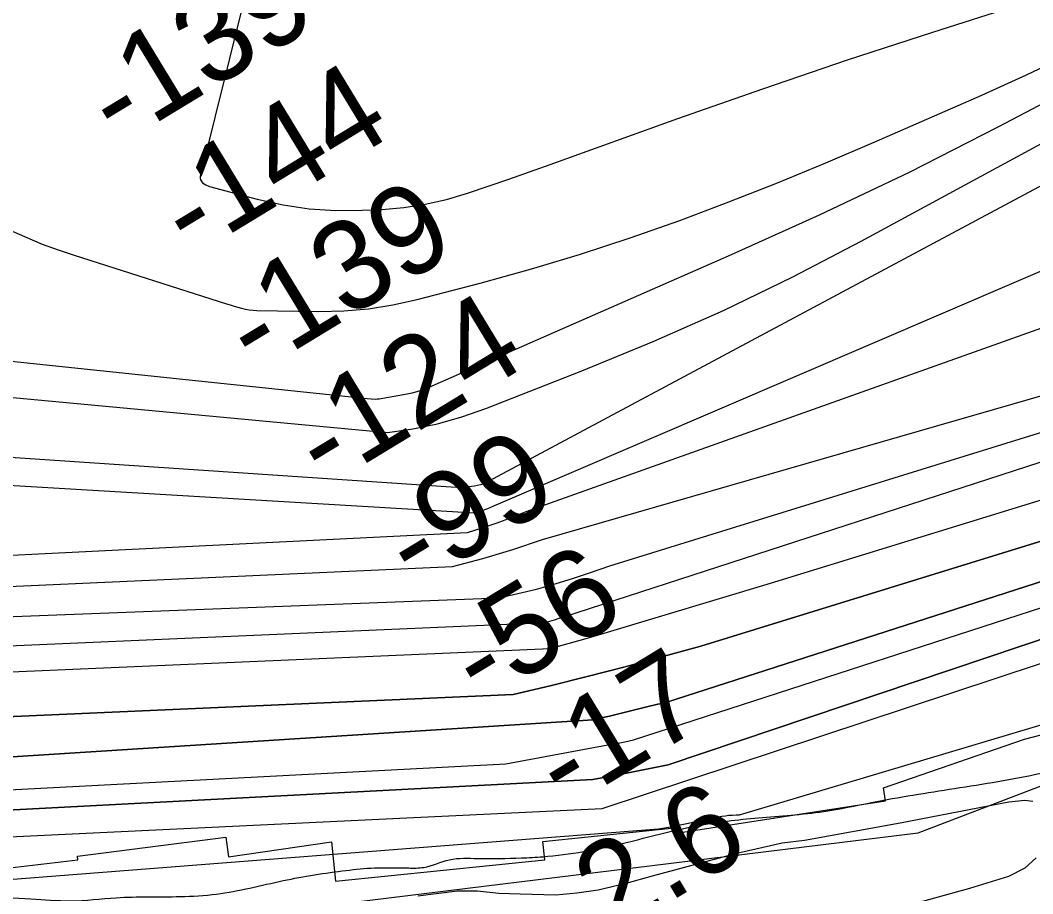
# Model space of a CAD drawing. Extents: x 3855477 to 3893699, y 299188 to 325115.
# Drawn here: x 3872030 to 3872790, y 310261 to 310916 of the extents above; entities that cross this region are included whole.
import ezdxf

# ---------------------------------------------------------------- set-up
doc = ezdxf.new("R2010")
doc.units = 0
for name, color, linetype in [('V-RIVR-EDGE', 7, 'Continuous'), ('V-RIVR-RANG', 7, 'Continuous'), ('V-RRAP-FSHR', 7, 'Continuous'), ('V-RRAP-RVMT', 7, 'Continuous'), ('V-SITE-VEGE', 7, 'Continuous'), ('V-TOPO-DPTH', 7, 'Continuous'), ('V-TOPO-MAJR', 7, 'Continuous'), ('V-TOPO-MINR', 7, 'Continuous'), ('V-TOPO-WATR', 7, 'Continuous')]:
    doc.layers.add(name, color=color, linetype=linetype)

msp = doc.modelspace()

# ---------------------------------------------------------------- linework, layer by layer
at = {"layer": 'V-RIVR-EDGE'}
msp.add_spline([(3863207.1, 312832.25), (3863229.9, 312820.54), (3863243.47, 312811.76), (3863252.19, 312800.57), (3863256.05, 312790.36), (3863257.97, 312782.1), (3863257.45, 312769.48), (3863258.42, 312767.05), (3863259.86, 312761.21), (3863272.46, 312751.96), (3863294.77, 312738.3), (3863304.95, 312730.51), (3863319.49, 312720.27), (3863340.83, 312706.14), (3863351.98, 312701.74), (3863367.01, 312691.02), (3863378.16, 312682.74), (3863401.93, 312671.02), (3863427.15, 312656.39), (3863482.42, 312619.34), (3863528.48, 312589.12), (3863577.45, 312559.86), (3863604.12, 312542.31), (3863636.6, 312517.47), (3863649.69, 312508.21), (3863660.36, 312503.81), (3863682.66, 312489.67), (3863711.27, 312471.63), (3863738.91, 312455.54), (3863758.31, 312443.83), (3863780.13, 312431.15), (3863800.49, 312415.08), (3863816.98, 312406.78), (3863839.77, 312392.16), (3863862.07, 312377.53), (3863889.7, 312359.01), (3863936.74, 312330.24), (3863968.73, 312306.85), (3863983.76, 312297.1), (3864001.71, 312287.34), (3864027.41, 312273.68), (3864050.21, 312262.46), (3864086.1, 312242.94), (3864114.24, 312230.73), (3864161.77, 312206.82), (3864218.53, 312183.37), (3864252, 312168.72), (3864285.95, 312149.21), (3864306.8, 312137.5), (3864333.48, 312126.26), (3864359.68, 312113.57), (3864405.27, 312090.64), (3864433.41, 312079.88), (3864480.47, 312059.86), (3864519.76, 312042.76), (3864559.54, 312026.64), (3864597.38, 312010.03), (3864673.54, 311974.88), (3864716.23, 311957.29), (3864748.25, 311942.64), (3864782.21, 311928.47), (3864814.72, 311917.22), (3864837.52, 311908.43), (3864857.41, 311899.15), (3864870.99, 311891.83), (3864889.42, 311885.47), (3864901.55, 311881.07), (3864917.56, 311873.75), (3864943.28, 311863.97), (3864968.02, 311853.23), (3864991.31, 311844.43), (3865007.8, 311838.56), (3865027.21, 311829.77), (3865055.83, 311817.56), (3865074.26, 311810.23), (3865099.49, 311798.03), (3865169.34, 311767.26), (3865206.7, 311751.14), (3865252.77, 311727.23), (3865287.7, 311710.63), (3865320.2, 311696.47), (3865350.76, 311682.79), (3865409.45, 311654), (3865441.46, 311635.95), (3865468.12, 311618.4), (3865502.54, 311593.55), (3865519.03, 311581.85), (3865540.84, 311565.77), (3865562.17, 311550.66), (3865593.2, 311530.68), (3865614.52, 311512.66), (3865636.34, 311497.06), (3865660.58, 311479.52), (3865674.14, 311466.86), (3865694.5, 311450.78), (3865723.59, 311431.29), (3865765.78, 311405.44), (3865794.87, 311386.92), (3865822.5, 311368.39), (3865843.85, 311357.17), (3865860.82, 311347.42), (3865894.77, 311332.28), (3865922.91, 311321.04), (3865957.36, 311306.87), (3865986.95, 311294.17), (3866029.16, 311278.04), (3866067.01, 311265.32), (3866101.46, 311251.64), (3866129.6, 311241.86), (3866147.56, 311237.93), (3866169.4, 311232.04), (3866197.54, 311224.2), (3866231.02, 311212.95), (3866265.48, 311203.15), (3866285.86, 311197.28), (3866331.96, 311184.05), (3866359.13, 311172.81), (3866380.97, 311168.39), (3866393.59, 311165.93), (3866400.87, 311160.57), (3866406.69, 311158.61), (3866430.46, 311150.3), (3866466.37, 311139.04), (3866495.49, 311132.17), (3866528.98, 311121.89), (3866564.41, 311113.06), (3866587.21, 311105.72), (3866615.85, 311098.85), (3866658.07, 311087.09), (3866694.46, 311075.34), (3866714.36, 311068.5), (3866741.53, 311059.2), (3866767.26, 311055.74), (3866784.73, 311052.3), (3866816.28, 311042.02), (3866834.71, 311036.15), (3866869.17, 311024.41), (3866903.13, 311013.15), (3866908.46, 311009.25), (3866908.94, 311004.4), (3866908.93, 311002.45), (3866903.59, 311000.52), (3866900.18, 310996.65), (3866897.73, 310988.88), (3866897.73, 310988.4), (3866901.6, 310984.5), (3866906.94, 310981.09), (3866918.59, 310978.15), (3866929.75, 310976.18), (3866933.64, 310977.14), (3866939.49, 310985.38), (3866939.01, 310987.81), (3866937.55, 310989.76), (3866932.7, 310990.74), (3866923.96, 310991.73), (3866922.51, 310993.68), (3866920.58, 310999.03), (3866921.07, 311001.94), (3866923.99, 311002.9), (3866927.39, 311002.89), (3866930.79, 311002.89), (3866947.29, 310999.93), (3866980.29, 310990.62), (3867010.38, 310980.35), (3867026.39, 310974.48), (3867063.28, 310966.14), (3867093.35, 310953.43), (3867109.38, 310952.91), (3867128.79, 310946.06), (3867179.74, 310930.88), (3867221.47, 310918.15), (3867256.89, 310905.44), (3867293.29, 310893.21), (3867338.42, 310879.98), (3867369.96, 310870.68), (3867412.18, 310857.95), (3867470.89, 310839.35), (3867485.94, 310835.43), (3867499.05, 310836.85), (3867515.1, 310844.58), (3867536.99, 310860.55), (3867550.62, 310874.12), (3867558.43, 310888.67), (3867566.23, 310900.79), (3867574.99, 310909.51), (3867591.04, 310918.7), (3867596.87, 310919.17), (3867603.67, 310919.15), (3867628.42, 310912.29), (3867660.93, 310901.04), (3867685.19, 310890.78), (3867709.45, 310883.44), (3867736.15, 310878.51), (3867759.93, 310872.14), (3867775.94, 310868.22), (3867791.46, 310859.44), (3867808.43, 310849.2), (3867829.29, 310839.43), (3867855.98, 310830.14), (3867883.15, 310819.87), (3867902.07, 310812.54), (3867927.77, 310798.88), (3867944.75, 310788.64), (3867961.24, 310779.86), (3867985.98, 310770.57), (3867999.08, 310765.2), (3868011.21, 310759.83), (3868025.76, 310751.53), (3868036.42, 310744.71), (3868050.98, 310738.84), (3868071.35, 310731.02), (3868087.37, 310727.1), (3868111.65, 310724.61), (3868125.24, 310721.18), (3868147.07, 310712.38), (3868174.73, 310704.06), (3868197.53, 310695.75), (3868214.51, 310689.88), (3868239.25, 310677.19), (3868260.6, 310670.82), (3868284.39, 310666.39), (3868316.91, 310659.51), (3868344.09, 310653.62), (3868376.61, 310646.74), (3868410.11, 310641.32), (3868440.2, 310636.87), (3868468.84, 310632.43), (3868492.15, 310629.46), (3868518.36, 310623.08), (3868536.81, 310623.03), (3868547.5, 310623.49), (3868562.54, 310620.54), (3868580.98, 310615.15), (3868596.52, 310614.14), (3868609.13, 310608.77), (3868621.28, 310608.74), (3868632.93, 310606.77), (3868646.03, 310603.34), (3868659.62, 310598.93), (3868680.48, 310591.6), (3868697.95, 310586.7), (3868708.15, 310587.64), (3868719.32, 310587.62), (3868733.4, 310585.64), (3868758.15, 310579.75), (3868781.45, 310573.87), (3868804.75, 310569.92), (3868819.79, 310566), (3868824.16, 310565.99), (3868832.91, 310567.91), (3868838.74, 310567.9), (3868853.79, 310568.34), (3868866.9, 310566.37), (3868878.06, 310563.91), (3868891.66, 310564.37), (3868904.29, 310564.33), (3868919.83, 310562.84), (3868941.18, 310556.47), (3868965.45, 310550.59), (3869003.79, 310543.69), (3869038.26, 310539.72), (3869049.91, 310537.75), (3869068.35, 310532.36), (3869091.66, 310530.85), (3869110.6, 310529.34), (3869128.56, 310526.39), (3869142.14, 310518.58), (3869157.65, 310506.89), (3869177.03, 310489.84), (3869190.12, 310479.13), (3869202.24, 310469.87), (3869217.27, 310463.03), (3869242.99, 310454.72), (3869275.02, 310445.89), (3869292.98, 310441.48), (3869305.61, 310442.42), (3869320.65, 310438.5), (3869355.6, 310430.64), (3869392, 310421.32), (3869425, 310412.5), (3869458.47, 310398.82), (3869488.06, 310385.15), (3869524.93, 310367.09), (3869555.97, 310351.96), (3869578.28, 310338.79), (3869601.56, 310328.54), (3869624.37, 310322.17), (3869655.92, 310315.77), (3869691.36, 310308.89), (3869727.76, 310299.57), (3869752.51, 310295.14), (3869779.21, 310289.73), (3869816.1, 310283.33), (3869843.77, 310279.37), (3869864.64, 310274.47), (3869888.9, 310264.69), (3869906.36, 310256.88), (3869925.78, 310252.46), (3869942.27, 310244.65), (3869966.04, 310233.42), (3869989.33, 310228.02), (3870019.42, 310219.21), (3870039.33, 310217.21), (3870097.58, 310207.36), (3870123.31, 310204.87), (3870164.57, 310196.51), (3870192.73, 310192.07), (3870226.71, 310187.61), (3870265.07, 310185.09), (3870295.66, 310184.04), (3870321.89, 310184.95), (3870353.46, 310186.33), (3870391.33, 310183.81), (3870439.4, 310181.26), (3870483.59, 310179.69), (3870533.12, 310177.14), (3870576.34, 310177.52), (3870605.97, 310177.93), (3870635.1, 310178.35), (3870679.78, 310176.29), (3870709.4, 310177.68), (3870754.57, 310179.99), (3870836.67, 310189.99), (3870888.15, 310191.32), (3870912.44, 310192.72), (3870946.44, 310195.06), (3870977.53, 310199.35), (3871022.23, 310209.44), (3871049.94, 310218.6), (3871070.83, 310224.86), (3871091.71, 310224.81), (3871110.65, 310223.79), (3871127.64, 310219.86), (3871149.47, 310210.1), (3871180.03, 310195.94), (3871198.46, 310187.64), (3871229.52, 310178.82), (3871247, 310177.32), (3871265.94, 310176.3), (3871287.78, 310173.33), (3871310.6, 310170.85), (3871328.56, 310167.41), (3871341.18, 310165.92), (3871353.81, 310165.4), (3871367.9, 310169.25), (3871397.54, 310175.98), (3871415.03, 310178.36), (3871443.69, 310181.69), (3871467.01, 310183.57), (3871496.64, 310185.93), (3871534.04, 310188.75), (3871547.64, 310190.66), (3871571.93, 310194.48), (3871607.88, 310199.74), (3871648.21, 310206.44), (3871686.11, 310215.08), (3871735.18, 310226.13), (3871771.63, 310234.78), (3871791.05, 310234.74), (3871801.26, 310238.6), (3871824.1, 310243.4), (3871860.54, 310252.05), (3871894.55, 310256.33), (3871929.03, 310257.71), (3871967.4, 310258.58), (3872001.39, 310258.01), (3872037.81, 310256.95), (3872067.43, 310255.42), (3872101.91, 310257.76), (3872149.99, 310258.62), (3872177.19, 310260.49), (3872227.24, 310270.57), (3872274.36, 310278.22), (3872295.74, 310280.11), (3872312.25, 310280.07), (3872321.48, 310280.05), (3872332.65, 310280.5), (3872352.09, 310286.28), (3872372.97, 310287.2), (3872405.99, 310287.61), (3872422.02, 310288.54), (3872452.63, 310292.35), (3872488.1, 310300.03), (3872537.17, 310311.56), (3872583.81, 310317.76), (3872632.87, 310322.5), (3872668.83, 310329.21), (3872731.01, 310339.74), (3872796.12, 310351.23), (3872849.08, 310364.21), (3872896.22, 310376.72), (3872941.91, 310393.61), (3872970.6, 310407.62), (3873015.32, 310426.45), (3873066.38, 310453.03), (3873096.04, 310468.5), (3873133.96, 310485.4), (3873164.6, 310501.84), (3873227.81, 310533.73), (3873273.03, 310558.39), (3873325.55, 310585.94), (3873391.68, 310620.74), (3873435.45, 310646.86), (3873470.95, 310665.22), (3873502.08, 310685.06), (3873530.77, 310699.56), (3873577.92, 310719.35), (3873620.71, 310740.61), (3873650.86, 310754.62), (3873683.44, 310774.45), (3873708.26, 310795.27), (3873753.02, 310827.21), (3873787.58, 310858.21), (3873822.14, 310892.6), (3873850.36, 310914.39), (3873872.25, 310928.42), (3873893.66, 310947.3), (3873917.02, 310966.19), (3873944.27, 310988.94), (3873975.42, 311014.6), (3874011.42, 311043.17), (3874039.17, 311069.32), (3874068.88, 311102.76), (3874102.98, 311145.41), (3874137.56, 311188.06), (3874145.83, 311194.84), (3874157.5, 311200.15), (3874165.27, 311200.62), (3874172.56, 311200.11), (3874181.27, 311186.5), (3874183.22, 311173.88)], degree=3, dxfattribs=at)
at = {"layer": 'V-RRAP-FSHR'}
msp.add_lwpolyline([(3871160.36, 310198.85), (3872092.5, 310231.31), (3872703.68, 310306.49), (3873146.67, 310475.73), (3873720.65, 310781.07), (3874126.75, 311113.14), (3874653.73, 311681.26), (3875054, 312163.98), (3875195.62, 312370.2), (3875335.24, 312573.22), (3875624.3, 313104.41), (3875810.72, 313383.2), (3876574.37, 314316.24), (3876903.08, 314785.64), (3877140.93, 315153.85), (3877550.36, 315647.05), (3877883.87, 315859.32), (3878150.68, 316128.55), (3878406.81, 316465.09), (3878702.97, 316767.97), (3879162.98, 317098.83), (3879505.75, 317328.5)], dxfattribs=at)
at = {"layer": 'V-RRAP-RVMT'}
msp.add_lwpolyline([(3871932.55, 310269.64), (3872073.19, 310286.3), (3872072.87, 310289.02), (3872184.14, 310303.19), (3872186.3, 310288.44), (3872263.53, 310299.78), (3872266.56, 310270.1), (3872423.54, 310286.1), (3872422.04, 310300.01), (3872523.32, 310310.51), (3872523.96, 310306.39), (3872679.14, 310330.47), (3872677.63, 310340.18), (3872783.59, 310376.86), (3872839.39, 310391.23)], dxfattribs=at)
at = {"layer": 'V-SITE-VEGE'}
for points in [[(3872328.29, 310259.07), (3872357.74, 310262.94), (3872373.04, 310262.81), (3872389.07, 310261.06), (3872404.96, 310260.72), (3872431.76, 310259.9), (3872447.51, 310261.35), (3872463.59, 310263.78), (3872484.73, 310268.72), (3872504.29, 310274.11), (3872567.67, 310291.12), (3872601.62, 310298.89), (3872618.39, 310300.9), (3872690.37, 310313.84), (3872771.9, 310329.73), (3872783.87, 310331), (3872789.91, 310330.3)], [(3872792.23, 310287.79), (3872783.81, 310280.03), (3872771.57, 310273.59), (3872742.35, 310264.76), (3872673.53, 310245.75)]]:
    msp.add_lwpolyline(points, dxfattribs=at)
at = {"layer": 'V-TOPO-DPTH'}
for points in [[(3871294.74, 310395.68), (3872427.53, 310444.91), (3872441.07, 310448.56), (3872454.56, 310452.39), (3872468.02, 310456.34), (3872592.86, 310493.84), (3873157.24, 310667.58)], [(3871294.74, 310395.68), (3872427.53, 310444.91), (3872441.07, 310448.56), (3872454.56, 310452.39), (3872468.02, 310456.34), (3872592.86, 310493.84), (3873157.24, 310667.58)], [(3873189.12, 310646.77), (3872540.78, 310446.57), (3872510.42, 310438.22), (3872482.9, 310430.83), (3872455.32, 310423.67), (3872427.65, 310416.85), (3872399.93, 310410.25), (3871190.37, 310357.02)], [(3873189.12, 310646.77), (3872540.78, 310446.57), (3872510.42, 310438.22), (3872482.9, 310430.83), (3872455.32, 310423.67), (3872427.65, 310416.85), (3872399.93, 310410.25), (3871190.37, 310357.02)], [(3873234.86, 310636.4), (3872514.47, 310404.31), (3872511.4, 310403.65), (3872508.34, 310402.97), (3872505.28, 310402.27), (3872502.22, 310401.56), (3872499.16, 310400.83), (3872496.11, 310400.09), (3872493.07, 310399.33), (3872490.03, 310398.56), (3872484.08, 310397.03), (3872478.06, 310395.52), (3872472.02, 310394.06), (3872465.97, 310392.67), (3872459.91, 310391.32), (3871336.39, 310319.62), (3871330.99, 310319.93), (3871325.57, 310320.03), (3871261.75, 310319.44)], [(3871261.75, 310319.44), (3871325.57, 310320.03), (3871330.99, 310319.93), (3871336.39, 310319.62), (3872459.91, 310391.32), (3872465.97, 310392.67), (3872472.02, 310394.06), (3872478.06, 310395.52), (3872484.08, 310397.03), (3872490.03, 310398.56), (3872493.07, 310399.33), (3872496.11, 310400.09), (3872499.16, 310400.83), (3872502.22, 310401.56), (3872505.28, 310402.27), (3872508.34, 310402.97), (3872511.4, 310403.65), (3872514.47, 310404.31), (3873234.86, 310636.4)], [(3871270.19, 310284.16), (3872459.66, 310346.5), (3872478.55, 310350.03), (3872497.41, 310353.68), (3872516.23, 310357.54), (3873232.02, 310598.43)], [(3873232.02, 310598.43), (3872516.23, 310357.54), (3872497.41, 310353.68), (3872478.55, 310350.03), (3872459.66, 310346.5), (3871270.19, 310284.16)], [(3871222.42, 310209.19), (3872508.89, 310309.43), (3872516.4, 310310.79), (3872523.91, 310312.21), (3872531.39, 310313.74), (3872538.86, 310315.34), (3872548.55, 310317.49), (3872551.17, 310318.03), (3872553.8, 310318.52), (3872556.44, 310318.94), (3872559.09, 310319.3), (3872561.75, 310319.59), (3872564.42, 310319.81), (3872567.09, 310319.93), (3872569.77, 310319.99), (3873290.58, 310535.1)]]:
    msp.add_lwpolyline(points, dxfattribs=at)
at = {"layer": 'V-TOPO-MAJR'}
for points in [[(3871122.15, 310648.91), (3872357.11, 310565.79), (3872363.96, 310566.17), (3872370.75, 310566.97), (3872377.44, 310568.36), (3872995.53, 310898.92)], [(3871135.38, 310408.28), (3872423.82, 310464.26), (3872427.36, 310465.28), (3872430.9, 310466.34), (3872434.41, 310467.46), (3872437.91, 310468.61), (3873162.15, 310703.76)]]:
    msp.add_lwpolyline(points, dxfattribs=at)
at = {"layer": 'V-TOPO-MINR'}
for points in [[(3872385.46, 311686.97), (3872164.92, 310799.16), (3872164.91, 310797.79), (3872165.16, 310796.51), (3872166.7, 310794.36), (3872169.15, 310792.76), (3872171.87, 310791.71), (3872207.76, 310782.15), (3872227.23, 310777.92), (3872246.84, 310774.9), (3872266.64, 310773.69), (3872286.57, 310773.71), (3872301.35, 310774.4), (3872317.67, 310775.85), (3872333.82, 310778.21), (3872349.72, 310781.9), (3872365.45, 310786.5), (3872381.03, 310791.82), (3872396.6, 310797.19), (3872412.13, 310802.65), (3872427.65, 310808.17), (3872523.49, 310842.53), (3872587.06, 310864.85), (3872650.81, 310886.61), (3872714.85, 310907.52), (3872779.07, 310927.87)], [(3871453.65, 311005.73), (3872046.29, 310748.29), (3872058.26, 310744.06), (3872064.27, 310742.04), (3872070.31, 310740.08), (3872184.73, 310703.63), (3872187.53, 310702.75), (3872190.35, 310701.88), (3872193.17, 310701.04), (3872195.99, 310700.21), (3872198.84, 310699.52), (3872201.7, 310698.98), (3872204.61, 310698.66), (3872207.53, 310698.51), (3872254.03, 310697.85), (3872272.68, 310698.34), (3872291.22, 310699.83), (3872309.58, 310702.81), (3872327.81, 310706.79), (3872374.93, 310719.08), (3872412.8, 310729.56), (3872450.44, 310740.78), (3872487.73, 310753.1), (3872524.8, 310766.15), (3872561.56, 310780.07), (3872598.15, 310794.42), (3872634.49, 310809.4), (3872670.65, 310824.8), (3872751.53, 310860.08), (3872785.13, 310875.34), (3872818.4, 310891.25)], [(3871140.51, 310715.68), (3872305.55, 310606.94), (3872324.43, 310609.73), (3872343.08, 310613.5), (3872361.36, 310618.75), (3872379.39, 310624.99), (3872451.43, 310653.19), (3872504.85, 310675.25), (3872557.67, 310698.61), (3872609.59, 310723.9), (3872660.91, 310750.48), (3872949.17, 310906.59)], [(3871109.3, 310756.26), (3872290.29, 310632.51), (3872293.32, 310632.14), (3872296.35, 310632.03), (3872297.86, 310632.14), (3872299.36, 310632.33), (3872320.19, 310635.85), (3872324, 310636.64), (3872327.75, 310637.61), (3872331.42, 310638.85), (3872335.03, 310640.28), (3872561.53, 310739.49), (3872629.66, 310770.39), (3872697.21, 310802.46), (3872763.92, 310836.27), (3872830.05, 310871.25)], [(3871262.06, 310612.55), (3872371.1, 310546.54), (3872375.92, 310548.14), (3872380.7, 310549.88), (3872385.39, 310551.84), (3873061.93, 310842.34)], [(3873056.19, 310777.94), (3872409.24, 310547.29), (3872398.39, 310542.93), (3872387.45, 310538.82), (3872376.39, 310535.07), (3872365.23, 310531.56), (3871204.05, 310473.73)], [(3871194.23, 310453.97), (3872354.32, 310506.27), (3872377, 310512.47), (3872399.53, 310519.15), (3872421.84, 310526.55), (3873071.1, 310713.82)], [(3871217.44, 310437.81), (3872389.32, 310482.79), (3872403.38, 310485.99), (3872417.36, 310489.47), (3872431.22, 310493.38), (3872445.01, 310497.57), (3872458.69, 310502.12), (3872472.3, 310506.88), (3873102.01, 310701.7)], [(3871294.74, 310395.68), (3872427.53, 310444.91), (3872441.07, 310448.56), (3872454.56, 310452.39), (3872468.02, 310456.34), (3872592.86, 310493.84), (3873157.24, 310667.58)], [(3871190.37, 310357.02), (3872399.93, 310410.25), (3872427.65, 310416.85), (3872455.32, 310423.67), (3872482.9, 310430.83), (3872510.42, 310438.22), (3872540.78, 310446.57), (3873189.12, 310646.77)], [(3871261.75, 310319.44), (3871325.57, 310320.03), (3871330.99, 310319.93), (3871336.39, 310319.62), (3872459.91, 310391.32), (3872465.97, 310392.67), (3872472.02, 310394.06), (3872478.06, 310395.52), (3872484.08, 310397.03), (3872490.03, 310398.56), (3872493.07, 310399.33), (3872496.11, 310400.09), (3872499.16, 310400.83), (3872502.22, 310401.56), (3872505.28, 310402.27), (3872508.34, 310402.97), (3872511.4, 310403.65), (3872514.47, 310404.31), (3873234.86, 310636.4)], [(3871308.81, 310301.42), (3872394.34, 310358.21), (3872470.98, 310372.4), (3872477.36, 310373.61), (3872483.73, 310374.86), (3872490.09, 310376.15), (3873231.06, 310616.43)], [(3871270.19, 310284.16), (3872459.66, 310346.5), (3872478.55, 310350.03), (3872497.41, 310353.68), (3872516.23, 310357.54), (3873232.02, 310598.43)], [(3871205.19, 310264.48), (3872466.56, 310324.76), (3873222.95, 310574.88)]]:
    msp.add_lwpolyline(points, dxfattribs=at)
at = {"layer": 'V-TOPO-WATR'}
msp.add_lwpolyline([(3871222.42, 310209.19), (3872508.89, 310309.43), (3872516.4, 310310.79), (3872523.91, 310312.21), (3872531.39, 310313.74), (3872538.86, 310315.34), (3872548.55, 310317.49), (3872551.17, 310318.03), (3872553.8, 310318.52), (3872556.44, 310318.94), (3872559.09, 310319.3), (3872561.75, 310319.59), (3872564.42, 310319.81), (3872567.09, 310319.93), (3872569.77, 310319.99), (3873290.58, 310535.1)], dxfattribs=at)

# ---------------------------------------------------------------- texts
at = {"layer": 'V-RIVR-RANG'}
for s, rotation, p in [('-139', 31.28375, (3872103.14, 310821.56)), ('-144', 31.28375, (3872158.01, 310737.89)), ('-139', 31.28375, (3872206.57, 310650.38)), ('-124', 31.28375, (3872258.74, 310565.07)), ('-99', 31.28375, (3872326.24, 310489.07)), ('-56', 31.28375, (3872375.92, 310402.25)), ('-17', 31.28375, (3872438.91, 310323.51)), ('2.6', 30.99833, (3872473.13, 310227.79))]:
    msp.add_text(s, height=67, rotation=rotation, dxfattribs=at).set_placement(p)

doc.saveas('drawing.dxf')
